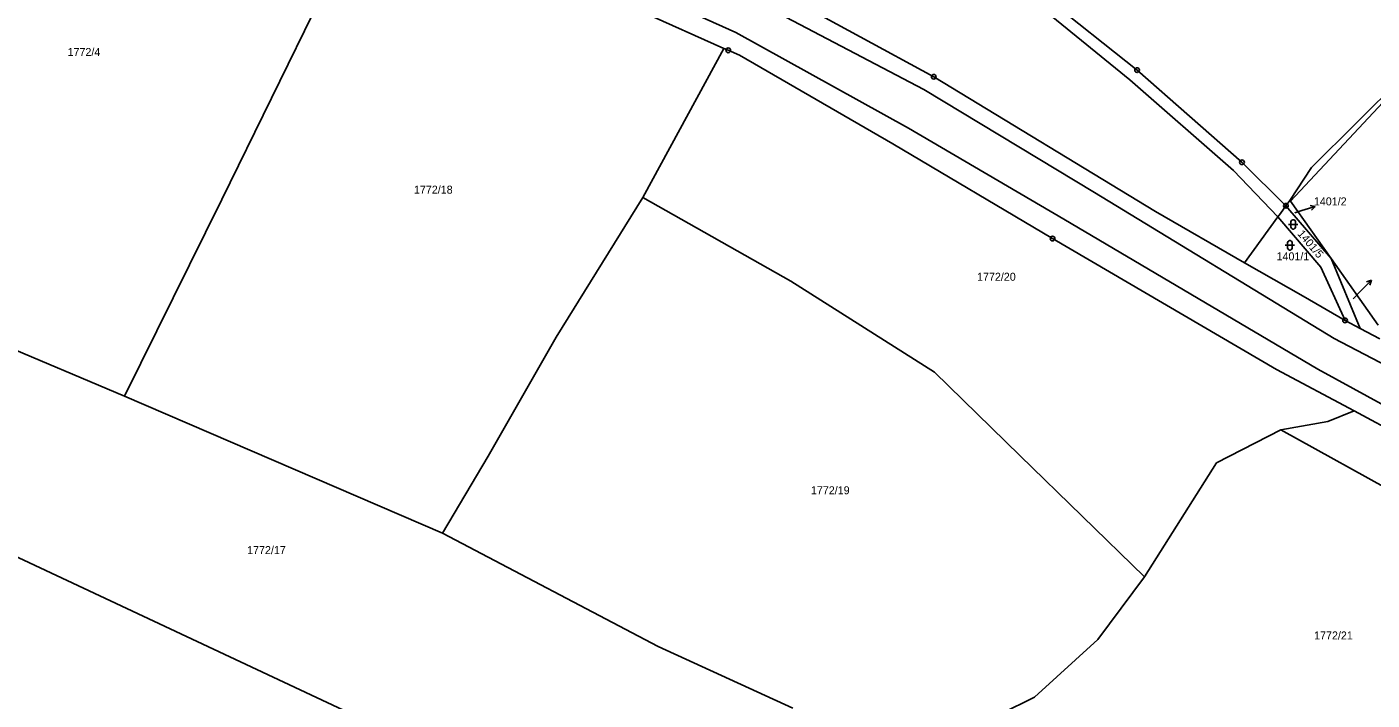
# Model space of a CAD drawing. Extents: x -795483 to -789093, y -1112258 to -1108741.
# Drawn here: x -793351.3 to -793065.6, y -1110304.3 to -1110161.2 of the extents above; entities that cross this region are included whole.
import ezdxf

# ---------------------------------------------------------------- set-up
doc = ezdxf.new("R2010")
doc.units = 0
for name, color, linetype in [('Komunikace', 7, 'Continuous'), ('Vrstva 1', 7, 'Continuous'), ('Vrstva 14', 7, 'Continuous'), ('Vrstva 16', 7, 'Continuous'), ('Vrstva 2', 7, 'Continuous'), ('Vrstva 23', 7, 'Continuous'), ('Vrstva 28', 7, 'Continuous')]:
    doc.layers.add(name, color=color, linetype=linetype)

msp = doc.modelspace()

# ---------------------------------------------------------------- linework, layer by layer
at = {"layer": 'Komunikace'}
for p, q in [((-793081.93, -1110200.68), (-793080.49, -1110200.23)), ((-793069.54, -1110218.96), (-793067.78, -1110217.17))]:
    msp.add_line(p, q, dxfattribs=at)
at = {"layer": 'Vrstva 1'}
for p, q in [((-793309.84, -1110197.87), (-793278.01, -1110132.77)), ((-793158.66, -1110171.75), (-793195.89, -1110151.49)), ((-793137.54, -1110152.74), (-793115.48, -1110170.36)), ((-793138.84, -1110154.61), (-793117, -1110172.42)), ((-793203.24, -1110165.72), (-793220.32, -1110158.12)), ((-793046.81, -1110159.58), (-793082.92, -1110198.21)), ((-793220.45, -1110197.46), (-793203.24, -1110165.72)), ((-793202.3, -1110166.14), (-793203.24, -1110165.72)), ((-793199.92, -1110167.15), (-793202.3, -1110166.14)), ((-793167.34, -1110186.02), (-793199.92, -1110167.15)), ((-793115.48, -1110170.36), (-793093.19, -1110189.95)), ((-793111.54, -1110200.41), (-793158.66, -1110171.75)), ((-793117, -1110172.42), (-793094.97, -1110191.67)), ((-793078.39, -1110191.09), (-793059.28, -1110172.08)), ((-793133.42, -1110206.18), (-793167.34, -1110186.02)), ((-793093.19, -1110189.95), (-793083.85, -1110199.2)), ((-793083.02, -1110198.07), (-793078.39, -1110191.09)), ((-793094.97, -1110191.67), (-793085.56, -1110201.55)), ((-793330.55, -1110239.71), (-793309.84, -1110197.87)), ((-793220.45, -1110197.46), (-793238.88, -1110227.14)), ((-793189.02, -1110215.22), (-793220.45, -1110197.46)), ((-793085.03, -1110200.82), (-793083.85, -1110199.2)), ((-793083.85, -1110199.2), (-793083.02, -1110198.07)), ((-793083.85, -1110199.2), (-793074.28, -1110210.42)), ((-793083.02, -1110198.07), (-793082.92, -1110198.21)), ((-793074.28, -1110210.42), (-793082.92, -1110198.21)), ((-793111.54, -1110200.41), (-793092.64, -1110211.3)), ((-793085.56, -1110201.55), (-793092.64, -1110211.3)), ((-793085.03, -1110200.82), (-793085.56, -1110201.55)), ((-793133.42, -1110206.18), (-793085.88, -1110234.03)), ((-793064.29, -1110224.55), (-793074.28, -1110210.42)), ((-793074.28, -1110210.42), (-793068.1, -1110225.28)), ((-793092.64, -1110211.3), (-793080.22, -1110218.45)), ((-793189.02, -1110215.22), (-793158.51, -1110234.61)), ((-793080.22, -1110218.45), (-793071.3, -1110223.58)), ((-793374.04, -1110221.27), (-793330.55, -1110239.71)), ((-793071.3, -1110223.58), (-793068.1, -1110225.28)), ((-793068.1, -1110225.28), (-793063.93, -1110227.5)), ((-793253.27, -1110252.42), (-793238.88, -1110227.14)), ((-793085.88, -1110234.03), (-793069.38, -1110242.83)), ((-793158.51, -1110234.61), (-793140.38, -1110252.31)), ((-793262.97, -1110268.81), (-793330.55, -1110239.71)), ((-793084.97, -1110246.82), (-793074.97, -1110245.06)), ((-793074.97, -1110245.06), (-793069.38, -1110242.83)), ((-793069.38, -1110242.83), (-792987.4, -1110286.52)), ((-793084.97, -1110246.82), (-793098.58, -1110253.87)), ((-793084.97, -1110246.82), (-793023.25, -1110280.98)), ((-793262.97, -1110268.81), (-793253.27, -1110252.42)), ((-793113.91, -1110278.07), (-793140.38, -1110252.31)), ((-793113.91, -1110278.07), (-793098.58, -1110253.87)), ((-793369.69, -1110266.25), (-793246.46, -1110324.04)), ((-793217.18, -1110292.91), (-793262.97, -1110268.81)), ((-793123.83, -1110291.43), (-793113.91, -1110278.07)), ((-793217.18, -1110292.91), (-793188.61, -1110306)), ((-793123.83, -1110291.43), (-793137.26, -1110303.71)), ((-793137.26, -1110303.71), (-793162.27, -1110316))]:
    msp.add_line(p, q, dxfattribs=at)
msp.add_lwpolyline([(-793085.56, -1110201.55), (-793076.41, -1110212.24), (-793071.3, -1110223.58)], dxfattribs=at)
at = {"layer": 'Vrstva 16'}
for p, q in [((-793080.49, -1110200.23), (-793077.63, -1110199.34)), ((-793077.63, -1110199.34), (-793078.73, -1110199.16)), ((-793077.63, -1110199.34), (-793078.43, -1110200.11)), ((-793067.78, -1110217.17), (-793065.68, -1110215.03)), ((-793065.68, -1110215.03), (-793066.73, -1110215.39)), ((-793065.68, -1110215.03), (-793066.02, -1110216.09))]:
    msp.add_line(p, q, dxfattribs=at)
at = {"layer": 'Vrstva 2'}
for p, q in [((-793231.78, -1110148.29), (-793200.7, -1110162.38)), ((-793197.36, -1110155.2), (-793160.74, -1110174.44)), ((-793200.7, -1110162.38), (-793164.05, -1110182.66)), ((-793160.74, -1110174.44), (-793124.48, -1110196.38)), ((-793164.05, -1110182.66), (-793131.03, -1110202.04)), ((-793124.48, -1110196.38), (-793073.64, -1110227.39)), ((-793131.03, -1110202.04), (-793077.07, -1110233.97)), ((-793073.64, -1110227.39), (-793049.31, -1110240.17)), ((-793077.07, -1110233.97), (-793053.62, -1110246.81))]:
    msp.add_line(p, q, dxfattribs=at)
at = {"layer": 'Vrstva 23'}
for p, q in [((-793082.8, -1110202.55), (-793082.7, -1110202.35)), ((-793082.8, -1110203.75), (-793082.8, -1110202.55)), ((-793082.7, -1110202.35), (-793082.6, -1110202.25)), ((-793082.6, -1110202.25), (-793082.4, -1110202.15)), ((-793082.4, -1110202.15), (-793082.2, -1110202.15)), ((-793082.2, -1110202.15), (-793082, -1110202.25)), ((-793082, -1110202.25), (-793081.9, -1110202.35)), ((-793081.9, -1110202.35), (-793081.8, -1110202.55)), ((-793081.8, -1110202.55), (-793081.8, -1110203.75)), ((-793083.3, -1110203.15), (-793081.3, -1110203.15)), ((-793082.7, -1110203.95), (-793082.8, -1110203.75)), ((-793082.6, -1110204.05), (-793082.7, -1110203.95)), ((-793082.4, -1110204.15), (-793082.6, -1110204.05)), ((-793082.2, -1110204.15), (-793082.4, -1110204.15)), ((-793082, -1110204.05), (-793082.2, -1110204.15)), ((-793081.9, -1110203.95), (-793082, -1110204.05)), ((-793081.8, -1110203.75), (-793081.9, -1110203.95)), ((-793084.01, -1110207.6), (-793082.01, -1110207.6)), ((-793083.51, -1110207), (-793083.41, -1110206.8)), ((-793083.51, -1110208.2), (-793083.51, -1110207)), ((-793083.41, -1110208.4), (-793083.51, -1110208.2)), ((-793083.41, -1110206.8), (-793083.31, -1110206.7)), ((-793083.31, -1110206.7), (-793083.11, -1110206.6)), ((-793083.11, -1110206.6), (-793082.91, -1110206.6)), ((-793082.91, -1110206.6), (-793082.71, -1110206.7)), ((-793082.71, -1110206.7), (-793082.61, -1110206.8)), ((-793082.61, -1110206.8), (-793082.51, -1110207)), ((-793082.51, -1110208.2), (-793082.61, -1110208.4)), ((-793082.51, -1110207), (-793082.51, -1110208.2)), ((-793083.31, -1110208.5), (-793083.41, -1110208.4)), ((-793083.11, -1110208.6), (-793083.31, -1110208.5)), ((-793082.91, -1110208.6), (-793083.11, -1110208.6)), ((-793082.71, -1110208.5), (-793082.91, -1110208.6)), ((-793082.61, -1110208.4), (-793082.71, -1110208.5))]:
    msp.add_line(p, q, dxfattribs=at)
at = {"layer": 'Vrstva 28'}
for centre, radius in [((-793202.3, -1110166.14), 0.5), ((-793202.3, -1110166.14), 0.01), ((-793158.66, -1110171.75), 0.5), ((-793115.48, -1110170.36), 0.5), ((-793115.48, -1110170.36), 0.01), ((-793158.66, -1110171.75), 0.01), ((-793093.19, -1110189.95), 0.5), ((-793093.19, -1110189.95), 0.01), ((-793083.85, -1110199.2), 0.5), ((-793083.85, -1110199.2), 0.01), ((-793133.42, -1110206.18), 0.5), ((-793133.42, -1110206.18), 0.01), ((-793071.3, -1110223.58), 0.5), ((-793071.3, -1110223.58), 0.01)]:
    msp.add_circle(centre, radius, dxfattribs=at)

# ---------------------------------------------------------------- texts
at = {"layer": 'Vrstva 14'}
for s, height, p in [('1772/4', 1.7, (-793342.63, -1110167.35)), ('1772/18', 1.7, (-793269.06, -1110196.62)), ('1401/2', 0.1, (-793082.15, -1110200.68)), ('1401/1', 1.7, (-793085.85, -1110210.8)), ('1772/20', 1.7, (-793149.46, -1110215.14)), ('1401/3', 0.1, (-793069.54, -1110218.96)), ('1772/19', 1.7, (-793184.74, -1110260.54)), ('1772/17', 1.7, (-793304.5, -1110273.26)), ('1772/21', 1.7, (-793077.87, -1110291.41))]:
    msp.add_text(s, height=height, dxfattribs=at).set_placement(p)
msp.add_text('1401/5', height=1.7, rotation=310.5924, dxfattribs=at).set_placement((-793081.52, -1110205.22))
at = {"layer": 'Vrstva 16'}
msp.add_text('1401/2', height=1.7, dxfattribs=at).set_placement((-793077.92, -1110199.11))

doc.saveas('drawing.dxf')
